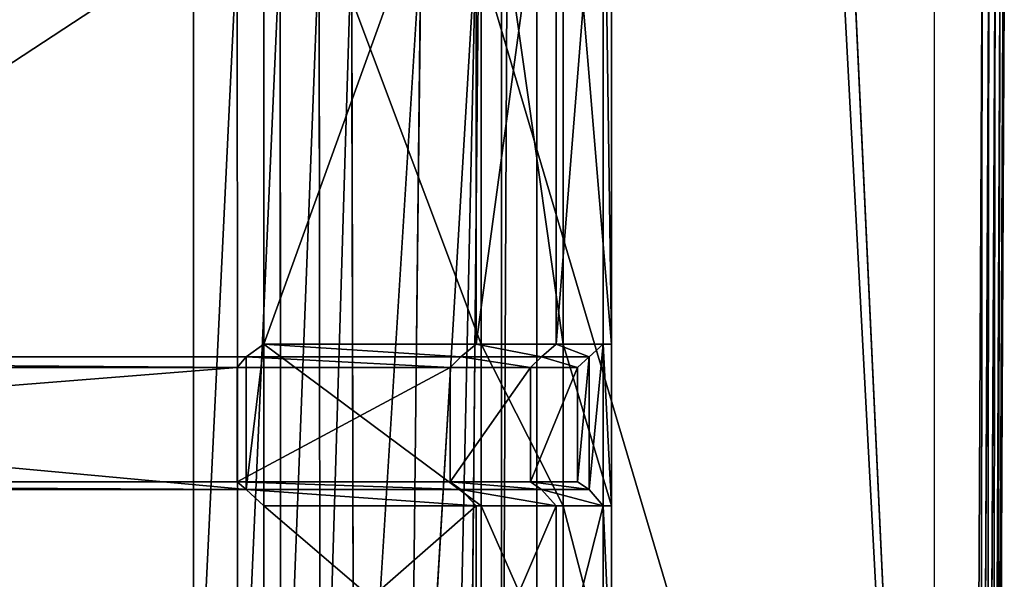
# Model space of a CAD drawing. Extents: x 0 to 31, y 0 to 21.2.
# Tile 410 of 574: x 28.7 to 31, y 2.8 to 4.2. Entities that reach past the tile are written whole.
import ezdxf

# ---------------------------------------------------------------- set-up
doc = ezdxf.new("R2010")
doc.units = 0
doc.header["$MEASUREMENT"] = 0
doc.layers.get('0').update_dxf_attribs({"color": 13, "linetype": 'CONTINUOUS'})
for name, color, linetype in [('CAST_IRON', 250, 'CONTINUOUS'), ('GALVANIZED_METAL', 252, 'CONTINUOUS'), ('GRATES', 250, 'CONTINUOUS')]:
    doc.layers.add(name, color=color, linetype=linetype)

# ---------------------------------------------------------------- blocks, each defined once
blk = doc.blocks.new('NGM5058UC_TRADECAD_DXF')
at = {"layer": 'CAST_IRON', "color": 0}
for p, q in [((13.553, -6.28565, -0.18725), (13.553, -8.48455, -0.18725)), ((13.553, -6.28565, -0.18725), (13.553, -8.48455, -0.18725)), ((13.6609, -8.59235, -0.17515), (13.6592, -6.28565, -0.17615)), ((13.6609, -8.59235, -0.17515), (13.6592, -6.28565, -0.17615)), ((13.7649, -8.69635, -0.13855), (13.763, -6.28565, -0.14245)), ((13.7649, -8.69635, -0.13855), (13.763, -6.28565, -0.14245)), ((13.8601, -8.79165, -0.07865), (13.8575, -6.28565, -0.08765)), ((13.8601, -8.79165, -0.07865), (13.8575, -6.28565, -0.08765)), ((13.9366, -6.28565, -0.01605), (13.9426, -8.87415, 0.00155)), ((13.9366, -6.28565, -0.01605), (13.9426, -8.87415, 0.00155)), ((13.9426, -8.87415, 0.00155), (14.1046, -6.28565, 0.45505)), ((13.9426, -8.87415, 0.00155), (14.1046, -6.28565, 0.45505)), ((14.1046, -6.28565, 0.45505), (14.0743, -9.02825, 0.45505)), ((14.0743, -9.02825, 0.45505), (14.2381, -6.28565, 0.58145)), ((14.0743, -9.02825, 0.45505), (14.2381, -6.28565, 0.58145)), ((14.1046, -6.28565, 0.45505), (14.0743, -9.02825, 0.45505)), ((14.1756, -9.16075, 0.58145), (14.2381, -6.28565, 0.58145)), ((14.1756, -9.16075, 0.58145), (14.2381, -6.28565, 0.58145)), ((15.4658, -6.28565, 0.58145), (15.4451, -10.35865, 0.58145)), ((15.4658, -6.28565, 0.58145), (15.4451, -10.35865, 0.58145)), ((15.4614, -10.35235, 0.57905), (15.4815, -6.28565, 0.57905)), ((15.4614, -10.35235, 0.57905), (15.4815, -6.28565, 0.57905)), ((15.4774, -10.34615, 0.57145), (15.4969, -6.28565, 0.57145)), ((15.4774, -10.34615, 0.57145), (15.4969, -6.28565, 0.57145)), ((15.4904, -10.34115, 0.55895), (15.5094, -6.28565, 0.55895)), ((15.4904, -10.34115, 0.55895), (15.5094, -6.28565, 0.55895)), ((15.4983, -10.33815, 0.54365), (15.517, -6.28565, 0.54355)), ((15.4983, -10.33815, 0.54365), (15.517, -6.28565, 0.54355)), ((15.5008, -10.33715, 0.52785), (15.5194, -6.28565, 0.52785)), ((15.5008, -10.33715, 0.52785), (15.5194, -6.28565, 0.52785)), ((15.5193, -6.28565, 0.30235), (15.5012, -10.33755, 0.30235))]:
    blk.add_line(p, q, dxfattribs=at)
at = {"layer": 'GALVANIZED_METAL', "color": 0}
for p, q in [((15.3501, -10.52275, 0.30935), (15.3501, 10.51755, 0.40495)), ((15.3501, -10.52275, 0.30935), (14.414, 9.47795, 0.40495)), ((15.3501, -10.52275, 0.30935), (14.414, 9.47795, 0.40495)), ((14.386, 9.23775, -1.89865), (14.2159, -9.41295, -1.89865)), ((14.386, 9.23775, -1.89865), (14.2159, -9.41295, -1.89865)), ((14.386, -9.24295, -1.89865), (14.386, 9.23775, -1.89865)), ((14.386, -9.24295, -1.89865), (14.386, 9.23775, -1.89865)), ((14.3002, -9.18675, 0.31025), (14.3002, 9.18165, 0.40415)), ((14.3002, -9.18675, 0.31025), (14.3002, 9.18165, 0.40415))]:
    blk.add_line(p, q, dxfattribs=at)
at = {"layer": 'GRATES', "color": 0}
for p, q in [((13.7239, -7.25815, 0.98805), (13.7239, -5.83005, 0.98805)), ((13.7239, -7.25815, 0.98805), (13.7239, -5.83005, 0.98805)), ((14.2384, -5.83005, 0.98805), (14.2384, -7.25815, 0.98805)), ((14.2384, -5.83005, 0.98805), (14.2384, -7.25815, 0.98805)), ((14.4324, -7.25815, 0.98805), (14.4324, -5.83005, 0.98805)), ((14.4324, -7.25815, 0.98805), (14.4324, -5.83005, 0.98805)), ((14.5466, -7.25815, 0.98805), (14.5466, -5.83005, 0.98805)), ((14.5466, -7.25815, 0.98805), (14.5466, -5.83005, 0.98805)), ((13.7239, -5.85375, 0.70725), (13.7239, -7.25815, 0.70725)), ((13.7239, -5.85375, 0.70725), (13.7239, -7.25815, 0.70725)), ((14.2508, -7.25815, 0.70725), (14.2508, -5.85375, 0.70725)), ((14.2508, -7.25815, 0.70725), (14.2508, -5.85375, 0.70725)), ((14.4495, -5.85375, 0.70725), (14.4495, -7.25815, 0.70725)), ((14.4495, -5.85375, 0.70725), (14.4495, -7.25815, 0.70725)), ((14.5665, -5.85375, 0.70725), (14.5665, -7.25815, 0.70725)), ((14.5665, -5.85375, 0.70725), (14.5665, -7.25815, 0.70725)), ((13.7239, -7.25815, 0.98805), (13.6808, -7.28865, 1.46245)), ((13.7239, -7.25815, 0.98805), (13.6808, -7.28865, 1.46245)), ((13.7239, -7.25815, 0.70725), (13.7239, -7.25815, 0.98805)), ((13.7239, -7.25815, 0.98805), (13.7239, -7.64955, 0.98805)), ((13.7239, -7.64955, 0.70725), (13.7239, -7.25815, 0.70725)), ((13.7239, -7.25815, 0.70725), (14.2508, -7.25815, 0.70725)), ((14.2384, -7.25815, 0.98805), (13.7239, -7.25815, 0.98805)), ((13.7239, -7.25815, 0.70725), (14.2508, -7.25815, 0.70725)), ((13.7239, -7.64955, 0.70725), (13.7239, -7.25815, 0.70725)), ((13.7239, -7.25815, 0.70725), (13.7239, -7.25815, 0.98805)), ((13.7239, -7.25815, 0.98805), (13.7239, -7.64955, 0.98805)), ((14.2384, -7.25815, 0.98805), (13.7239, -7.25815, 0.98805)), ((14.2384, -7.25815, 0.98805), (14.2011, -7.28865, 1.46245)), ((14.2384, -7.25815, 0.98805), (14.2011, -7.28865, 1.46245)), ((14.2384, -7.25815, 0.98805), (14.4324, -7.25815, 0.98805)), ((14.2384, -7.25815, 0.98805), (14.4324, -7.25815, 0.98805)), ((14.2508, -7.64955, 0.70725), (14.2508, -7.25815, 0.70725)), ((14.2508, -7.25815, 0.70725), (14.4495, -7.25815, 0.70725)), ((14.2508, -7.25815, 0.70725), (14.4495, -7.25815, 0.70725)), ((14.2508, -7.64955, 0.70725), (14.2508, -7.25815, 0.70725)), ((14.3974, -7.28865, 1.46245), (14.4324, -7.25815, 0.98805)), ((14.3974, -7.28865, 1.46245), (14.4324, -7.25815, 0.98805)), ((14.5466, -7.25815, 0.98805), (14.4324, -7.25815, 0.98805)), ((14.5466, -7.25815, 0.98805), (14.4324, -7.25815, 0.98805)), ((14.5665, -7.25815, 0.70725), (14.4495, -7.25815, 0.70725)), ((14.4495, -7.25815, 0.70725), (14.4495, -7.64955, 0.70725)), ((14.5665, -7.25815, 0.70725), (14.4495, -7.25815, 0.70725)), ((14.4495, -7.25815, 0.70725), (14.4495, -7.64955, 0.70725)), ((14.5129, -7.28865, 1.46245), (14.5466, -7.25815, 0.98805)), ((14.5129, -7.28865, 1.46245), (14.5466, -7.25815, 0.98805)), ((14.5466, -7.25815, 0.98805), (14.5665, -7.25815, 0.70725)), ((14.5466, -7.64955, 0.98805), (14.5466, -7.25815, 0.98805)), ((14.5466, -7.25815, 0.98805), (14.5665, -7.25815, 0.70725)), ((14.5466, -7.64955, 0.98805), (14.5466, -7.25815, 0.98805)), ((14.5665, -7.25815, 0.70725), (14.5665, -7.64955, 0.70725)), ((14.5665, -7.25815, 0.70725), (14.5665, -7.64955, 0.70725)), ((10.2011, -7.28865, 1.46245), (13.6808, -7.28865, 1.46245)), ((10.2011, -7.28865, 1.46245), (13.6808, -7.28865, 1.46245)), ((13.6808, -7.28865, 1.46245), (13.6588, -7.31445, 1.85105)), ((13.6808, -7.28865, 1.46245), (13.6588, -7.31445, 1.85105)), ((13.6808, -7.28865, 1.46245), (13.6808, -7.60995, 1.46245)), ((14.2011, -7.28865, 1.46245), (13.6808, -7.28865, 1.46245)), ((13.6808, -7.28865, 1.46245), (13.6808, -7.60995, 1.46245)), ((14.2011, -7.28865, 1.46245), (13.6808, -7.28865, 1.46245)), ((14.1752, -7.31445, 1.85105), (14.2011, -7.28865, 1.46245)), ((14.1752, -7.31445, 1.85105), (14.2011, -7.28865, 1.46245)), ((14.2011, -7.28865, 1.46245), (14.3974, -7.28865, 1.46245)), ((14.2011, -7.28865, 1.46245), (14.3974, -7.28865, 1.46245)), ((14.37, -7.31445, 1.85105), (14.3974, -7.28865, 1.46245)), ((14.37, -7.31445, 1.85105), (14.3974, -7.28865, 1.46245)), ((14.3974, -7.28865, 1.46245), (14.5129, -7.28865, 1.46245)), ((14.3974, -7.28865, 1.46245), (14.5129, -7.28865, 1.46245)), ((14.5129, -7.28865, 1.46245), (14.4846, -7.31445, 1.85105)), ((14.5129, -7.28865, 1.46245), (14.4846, -7.31445, 1.85105)), ((14.5129, -7.60995, 1.46245), (14.5129, -7.28865, 1.46245)), ((14.5129, -7.60995, 1.46245), (14.5129, -7.28865, 1.46245)), ((13.6588, -7.31445, 1.85105), (10.172, -7.31445, 1.85105)), ((13.6588, -7.31445, 1.85105), (10.172, -7.31445, 1.85105)), ((13.6588, -7.59155, 1.85105), (13.6588, -7.31445, 1.85105)), ((13.6588, -7.31445, 1.85105), (14.1752, -7.31445, 1.85105)), ((13.6588, -7.59155, 1.85105), (13.6588, -7.31445, 1.85105)), ((13.6588, -7.31445, 1.85105), (14.1752, -7.31445, 1.85105)), ((14.1752, -7.31445, 1.85105), (14.1752, -7.59155, 1.85105)), ((14.37, -7.31445, 1.85105), (14.1752, -7.31445, 1.85105)), ((14.1752, -7.31445, 1.85105), (14.1752, -7.59155, 1.85105)), ((14.37, -7.31445, 1.85105), (14.1752, -7.31445, 1.85105)), ((14.4846, -7.31445, 1.85105), (14.37, -7.31445, 1.85105)), ((14.37, -7.59155, 1.85105), (14.37, -7.31445, 1.85105)), ((14.4846, -7.31445, 1.85105), (14.37, -7.31445, 1.85105)), ((14.37, -7.59155, 1.85105), (14.37, -7.31445, 1.85105)), ((14.4846, -7.59155, 1.85105), (14.4846, -7.31445, 1.85105)), ((14.4846, -7.59155, 1.85105), (14.4846, -7.31445, 1.85105)), ((10.172, -7.59155, 1.85105), (13.6588, -7.59155, 1.85105)), ((10.172, -7.59155, 1.85105), (13.6588, -7.59155, 1.85105)), ((14.1752, -7.59155, 1.85105), (13.6588, -7.59155, 1.85105)), ((14.1752, -7.59155, 1.85105), (13.6588, -7.59155, 1.85105)), ((13.6808, -7.60995, 1.46245), (13.6588, -7.59155, 1.85105)), ((13.6808, -7.60995, 1.46245), (13.6588, -7.59155, 1.85105)), ((14.1752, -7.59155, 1.85105), (14.2011, -7.60995, 1.46245)), ((14.1752, -7.59155, 1.85105), (14.37, -7.59155, 1.85105)), ((14.1752, -7.59155, 1.85105), (14.2011, -7.60995, 1.46245)), ((14.1752, -7.59155, 1.85105), (14.37, -7.59155, 1.85105)), ((14.4846, -7.59155, 1.85105), (14.37, -7.59155, 1.85105)), ((14.4846, -7.59155, 1.85105), (14.37, -7.59155, 1.85105)), ((14.3974, -7.60995, 1.46245), (14.37, -7.59155, 1.85105)), ((14.3974, -7.60995, 1.46245), (14.37, -7.59155, 1.85105)), ((14.5129, -7.60995, 1.46245), (14.4846, -7.59155, 1.85105)), ((14.5129, -7.60995, 1.46245), (14.4846, -7.59155, 1.85105)), ((10.2011, -7.60995, 1.46245), (13.6808, -7.60995, 1.46245)), ((10.2011, -7.60995, 1.46245), (13.6808, -7.60995, 1.46245)), ((13.6808, -7.60995, 1.46245), (13.7239, -7.64955, 0.98805)), ((14.2011, -7.60995, 1.46245), (13.6808, -7.60995, 1.46245)), ((14.2011, -7.60995, 1.46245), (13.6808, -7.60995, 1.46245)), ((13.6808, -7.60995, 1.46245), (13.7239, -7.64955, 0.98805)), ((14.2011, -7.60995, 1.46245), (14.3974, -7.60995, 1.46245)), ((14.2384, -7.64955, 0.98805), (14.2011, -7.60995, 1.46245)), ((14.2384, -7.64955, 0.98805), (14.2011, -7.60995, 1.46245)), ((14.2011, -7.60995, 1.46245), (14.3974, -7.60995, 1.46245)), ((14.3974, -7.60995, 1.46245), (14.5129, -7.60995, 1.46245)), ((14.4324, -7.64955, 0.98805), (14.3974, -7.60995, 1.46245)), ((14.3974, -7.60995, 1.46245), (14.5129, -7.60995, 1.46245)), ((14.4324, -7.64955, 0.98805), (14.3974, -7.60995, 1.46245)), ((14.5466, -7.64955, 0.98805), (14.5129, -7.60995, 1.46245)), ((14.5466, -7.64955, 0.98805), (14.5129, -7.60995, 1.46245)), ((13.7239, -7.64955, 0.98805), (13.7239, -7.64955, 0.70725)), ((13.7239, -7.64955, 0.70725), (14.2508, -7.64955, 0.70725)), ((13.7239, -7.64955, 0.70725), (14.2508, -7.64955, 0.70725)), ((13.7239, -7.64955, 0.70725), (13.7239, -8.10135, 0.70725)), ((13.7239, -7.64955, 0.98805), (13.7239, -7.64955, 0.70725)), ((13.7239, -7.64955, 0.98805), (13.7239, -8.10135, 0.98805)), ((13.7239, -7.64955, 0.70725), (13.7239, -8.10135, 0.70725)), ((13.7239, -7.64955, 0.98805), (13.7239, -8.10135, 0.98805)), ((13.7239, -7.64955, 0.98805), (14.2384, -7.64955, 0.98805)), ((13.7239, -7.64955, 0.98805), (14.2384, -7.64955, 0.98805)), ((14.4324, -7.64955, 0.98805), (14.2384, -7.64955, 0.98805)), ((14.2384, -8.10135, 0.98805), (14.2384, -7.64955, 0.98805)), ((14.4324, -7.64955, 0.98805), (14.2384, -7.64955, 0.98805)), ((14.2384, -8.10135, 0.98805), (14.2384, -7.64955, 0.98805)), ((14.2508, -8.10135, 0.70725), (14.2508, -7.64955, 0.70725)), ((14.2508, -7.64955, 0.70725), (14.4495, -7.64955, 0.70725)), ((14.2508, -7.64955, 0.70725), (14.4495, -7.64955, 0.70725)), ((14.2508, -8.10135, 0.70725), (14.2508, -7.64955, 0.70725)), ((14.5466, -7.64955, 0.98805), (14.4324, -7.64955, 0.98805)), ((14.4324, -8.10135, 0.98805), (14.4324, -7.64955, 0.98805)), ((14.5466, -7.64955, 0.98805), (14.4324, -7.64955, 0.98805)), ((14.4324, -8.10135, 0.98805), (14.4324, -7.64955, 0.98805)), ((14.5665, -7.64955, 0.70725), (14.4495, -7.64955, 0.70725)), ((14.4495, -7.64955, 0.70725), (14.4495, -8.10135, 0.70725)), ((14.5665, -7.64955, 0.70725), (14.4495, -7.64955, 0.70725)), ((14.4495, -7.64955, 0.70725), (14.4495, -8.10135, 0.70725)), ((14.5665, -7.64955, 0.70725), (14.5466, -7.64955, 0.98805)), ((14.5665, -7.64955, 0.70725), (14.5466, -7.64955, 0.98805)), ((14.5466, -8.10135, 0.98805), (14.5466, -7.64955, 0.98805)), ((14.5466, -8.10135, 0.98805), (14.5466, -7.64955, 0.98805)), ((14.5665, -7.64955, 0.70725), (14.5665, -8.10135, 0.70725)), ((14.5665, -7.64955, 0.70725), (14.5665, -8.10135, 0.70725))]:
    blk.add_line(p, q, dxfattribs=at)
at = {"layer": 'CAST_IRON', "color": 0}
mesh = blk.add_polyface(dxfattribs=at)
corners = [(13.553, -6.28565, -0.18725), (10.1325, -8.52885, -0.18725), (10.1312, -6.28085, -0.18725), (13.553, -8.48455, -0.18725)]
mesh.append_faces([[corners[k] for k in face] for face in [(0, 1, 2), (1, 0, 3)]], dxfattribs={"vtx0": -1, "color": 0})
mesh = blk.add_polyface(dxfattribs=at)
corners = [(13.6592, -6.28565, -0.17615), (13.553, -8.48455, -0.18725), (13.553, -6.28565, -0.18725)]
mesh.append_faces([[corners[k] for k in face] for face in [(0, 1, 2)]], dxfattribs={"color": 0})
mesh = blk.add_polyface(dxfattribs=at)
corners = [(13.6609, -8.59235, -0.17515), (13.553, -8.48455, -0.18725), (13.6592, -6.28565, -0.17615)]
mesh.append_faces([[corners[k] for k in face] for face in [(0, 1, 2)]], dxfattribs={"color": 0})
mesh = blk.add_polyface(dxfattribs=at)
corners = [(13.763, -6.28565, -0.14245), (13.6609, -8.59235, -0.17515), (13.6592, -6.28565, -0.17615)]
mesh.append_faces([[corners[k] for k in face] for face in [(0, 1, 2)]], dxfattribs={"color": 0})
mesh = blk.add_polyface(dxfattribs=at)
corners = [(13.7649, -8.69635, -0.13855), (13.6609, -8.59235, -0.17515), (13.763, -6.28565, -0.14245)]
mesh.append_faces([[corners[k] for k in face] for face in [(0, 1, 2)]], dxfattribs={"color": 0})
mesh = blk.add_polyface(dxfattribs=at)
corners = [(13.8575, -6.28565, -0.08765), (13.7649, -8.69635, -0.13855), (13.763, -6.28565, -0.14245)]
mesh.append_faces([[corners[k] for k in face] for face in [(0, 1, 2)]], dxfattribs={"color": 0})
mesh = blk.add_polyface(dxfattribs=at)
corners = [(13.8601, -8.79165, -0.07865), (13.7649, -8.69635, -0.13855), (13.8575, -6.28565, -0.08765)]
mesh.append_faces([[corners[k] for k in face] for face in [(0, 1, 2)]], dxfattribs={"color": 0})
mesh = blk.add_polyface(dxfattribs=at)
corners = [(13.9366, -6.28565, -0.01605), (13.8601, -8.79165, -0.07865), (13.8575, -6.28565, -0.08765)]
mesh.append_faces([[corners[k] for k in face] for face in [(0, 1, 2)]], dxfattribs={"color": 0})
mesh = blk.add_polyface(dxfattribs=at)
corners = [(13.9426, -8.87415, 0.00155), (13.8601, -8.79165, -0.07865), (13.9366, -6.28565, -0.01605)]
mesh.append_faces([[corners[k] for k in face] for face in [(0, 1, 2)]], dxfattribs={"color": 0})
mesh = blk.add_polyface(dxfattribs=at)
corners = [(14.1046, -6.28565, 0.45505), (13.9426, -8.87415, 0.00155), (13.9366, -6.28565, -0.01605)]
mesh.append_faces([[corners[k] for k in face] for face in [(0, 1, 2)]], dxfattribs={"color": 0})
mesh = blk.add_polyface(dxfattribs=at)
corners = [(14.1046, -6.28565, 0.45505), (14.0743, -9.02825, 0.45505), (13.9426, -8.87415, 0.00155)]
mesh.append_faces([[corners[k] for k in face] for face in [(0, 1, 2)]], dxfattribs={"color": 0})
mesh = blk.add_polyface(dxfattribs=at)
corners = [(14.2381, -6.28565, 0.58145), (14.1756, -9.16075, 0.58145), (14.0743, -9.02825, 0.45505)]
mesh.append_faces([[corners[k] for k in face] for face in [(0, 1, 2)]], dxfattribs={"color": 0})
mesh = blk.add_polyface(dxfattribs=at)
corners = [(14.2381, -6.28565, 0.58145), (14.0743, -9.02825, 0.45505), (14.1046, -6.28565, 0.45505)]
mesh.append_faces([[corners[k] for k in face] for face in [(0, 1, 2)]], dxfattribs={"color": 0})
mesh = blk.add_polyface(dxfattribs=at)
corners = [(14.2381, -6.28565, 0.58145), (15.4451, -10.35865, 0.58145), (14.1756, -9.16075, 0.58145), (15.4658, -6.28565, 0.58145)]
mesh.append_faces([[corners[k] for k in face] for face in [(0, 1, 2), (1, 0, 3)]], dxfattribs={"vtx0": -1, "color": 0})
mesh = blk.add_polyface(dxfattribs=at)
corners = [(15.4658, -6.28565, 0.58145), (15.4614, -10.35235, 0.57905), (15.4451, -10.35865, 0.58145)]
mesh.append_faces([[corners[k] for k in face] for face in [(0, 1, 2)]], dxfattribs={"color": 0})
mesh = blk.add_polyface(dxfattribs=at)
corners = [(15.4815, -6.28565, 0.57905), (15.4774, -10.34615, 0.57145), (15.4614, -10.35235, 0.57905)]
mesh.append_faces([[corners[k] for k in face] for face in [(0, 1, 2)]], dxfattribs={"color": 0})
mesh = blk.add_polyface(dxfattribs=at)
corners = [(15.4815, -6.28565, 0.57905), (15.4614, -10.35235, 0.57905), (15.4658, -6.28565, 0.58145)]
mesh.append_faces([[corners[k] for k in face] for face in [(0, 1, 2)]], dxfattribs={"color": 0})
mesh = blk.add_polyface(dxfattribs=at)
corners = [(15.4969, -6.28565, 0.57145), (15.4904, -10.34115, 0.55895), (15.4774, -10.34615, 0.57145)]
mesh.append_faces([[corners[k] for k in face] for face in [(0, 1, 2)]], dxfattribs={"color": 0})
mesh = blk.add_polyface(dxfattribs=at)
corners = [(15.4969, -6.28565, 0.57145), (15.4774, -10.34615, 0.57145), (15.4815, -6.28565, 0.57905)]
mesh.append_faces([[corners[k] for k in face] for face in [(0, 1, 2)]], dxfattribs={"color": 0})
mesh = blk.add_polyface(dxfattribs=at)
corners = [(15.5094, -6.28565, 0.55895), (15.4983, -10.33815, 0.54365), (15.4904, -10.34115, 0.55895)]
mesh.append_faces([[corners[k] for k in face] for face in [(0, 1, 2)]], dxfattribs={"color": 0})
mesh = blk.add_polyface(dxfattribs=at)
corners = [(15.5094, -6.28565, 0.55895), (15.4904, -10.34115, 0.55895), (15.4969, -6.28565, 0.57145)]
mesh.append_faces([[corners[k] for k in face] for face in [(0, 1, 2)]], dxfattribs={"color": 0})
mesh = blk.add_polyface(dxfattribs=at)
corners = [(15.517, -6.28565, 0.54355), (15.5008, -10.33715, 0.52785), (15.4983, -10.33815, 0.54365)]
mesh.append_faces([[corners[k] for k in face] for face in [(0, 1, 2)]], dxfattribs={"color": 0})
mesh = blk.add_polyface(dxfattribs=at)
corners = [(15.517, -6.28565, 0.54355), (15.4983, -10.33815, 0.54365), (15.5094, -6.28565, 0.55895)]
mesh.append_faces([[corners[k] for k in face] for face in [(0, 1, 2)]], dxfattribs={"color": 0})
mesh = blk.add_polyface(dxfattribs=at)
corners = [(15.5193, -6.28565, 0.30235), (15.5012, -10.33755, 0.30235), (15.5008, -10.33715, 0.52785)]
mesh.append_faces([[corners[k] for k in face] for face in [(0, 1, 2)]], dxfattribs={"color": 0})
mesh = blk.add_polyface(dxfattribs=at)
corners = [(15.5193, -6.28565, 0.30235), (15.5008, -10.33715, 0.52785), (15.5194, -6.28565, 0.52785)]
mesh.append_faces([[corners[k] for k in face] for face in [(0, 1, 2)]], dxfattribs={"color": 0})
mesh = blk.add_polyface(dxfattribs=at)
corners = [(15.5194, -6.28565, 0.52785), (15.5008, -10.33715, 0.52785), (15.517, -6.28565, 0.54355)]
mesh.append_faces([[corners[k] for k in face] for face in [(0, 1, 2)]], dxfattribs={"color": 0})
at = {"layer": 'GALVANIZED_METAL', "color": 0}
mesh = blk.add_polyface(dxfattribs=at)
corners = [(15.3501, 10.51755, 0.40495), (14.414, 9.47795, 0.40495), (15.3501, -10.52275, 0.30935)]
mesh.append_faces([[corners[k] for k in face] for face in [(0, 1, 2)]], dxfattribs={"color": 0})
mesh = blk.add_polyface(dxfattribs=at)
corners = [(15.3501, -10.52275, 0.30935), (14.414, 9.47795, 0.40495), (14.3002, 9.18165, 0.40415)]
mesh.append_faces([[corners[k] for k in face] for face in [(0, 1, 2)]], dxfattribs={"color": 0})
mesh = blk.add_polyface(dxfattribs=at)
corners = [(-14.2165, -9.41305, -1.89865), (14.216, 9.40775, -1.89865), (-14.3866, -9.24295, -1.89865), (14.386, 9.23775, -1.89865)]
mesh.append_faces([[corners[k] for k in face] for face in [(0, 1, 2), (1, 0, 3)]], dxfattribs={"vtx0": -1, "color": 0})
mesh = blk.add_polyface(dxfattribs=at)
corners = [(14.216, 9.40775, -1.89865), (-14.2165, 9.40775, -1.89865), (-14.3866, -9.24295, -1.89865)]
mesh.append_faces([[corners[k] for k in face] for face in [(0, 1, 2)]], dxfattribs={"color": 0})
mesh = blk.add_polyface(dxfattribs=at)
corners = [(14.386, 9.23775, -1.89865), (-14.2165, -9.41305, -1.89865), (14.2159, -9.41295, -1.89865)]
mesh.append_faces([[corners[k] for k in face] for face in [(0, 1, 2)]], dxfattribs={"color": 0})
mesh = blk.add_polyface(dxfattribs=at)
corners = [(14.386, 9.23775, -1.89865), (14.2159, -9.41295, -1.89865), (14.386, -9.24295, -1.89865)]
mesh.append_faces([[corners[k] for k in face] for face in [(0, 1, 2)]], dxfattribs={"color": 0})
mesh = blk.add_polyface(dxfattribs=at)
corners = [(14.386, 9.23775, -1.89865), (14.386, -9.24295, -1.89865), (14.3002, -9.18675, 0.31025)]
mesh.append_faces([[corners[k] for k in face] for face in [(0, 1, 2)]], dxfattribs={"color": 0})
mesh = blk.add_polyface(dxfattribs=at)
corners = [(14.386, 9.23775, -1.89865), (14.3002, -9.18675, 0.31025), (14.3002, 9.18165, 0.40415)]
mesh.append_faces([[corners[k] for k in face] for face in [(0, 1, 2)]], dxfattribs={"color": 0})
mesh = blk.add_polyface(dxfattribs=at)
corners = [(15.3501, -10.52275, 0.30935), (14.3002, 9.18165, 0.40415), (14.3002, -9.18675, 0.31025)]
mesh.append_faces([[corners[k] for k in face] for face in [(0, 1, 2)]], dxfattribs={"color": 0})
at = {"layer": 'GRATES', "color": 0}
mesh = blk.add_polyface(dxfattribs=at)
corners = [(14.2384, -5.83005, 0.98805), (13.7239, -7.25815, 0.98805), (13.7239, -5.83005, 0.98805), (14.2384, -7.25815, 0.98805)]
mesh.append_faces([[corners[k] for k in face] for face in [(0, 1, 2), (1, 0, 3)]], dxfattribs={"vtx0": -1, "color": 0})
mesh = blk.add_polyface(dxfattribs=at)
corners = [(13.7239, -5.85375, 0.70725), (13.7239, -7.25815, 0.98805), (13.7239, -7.25815, 0.70725), (13.7239, -5.83005, 0.98805)]
mesh.append_faces([[corners[k] for k in face] for face in [(0, 1, 2), (1, 0, 3)]], dxfattribs={"vtx0": -1, "color": 0})
mesh = blk.add_polyface(dxfattribs=at)
corners = [(14.4324, -5.83005, 0.98805), (14.2384, -7.25815, 0.98805), (14.2384, -5.83005, 0.98805), (14.4324, -7.25815, 0.98805)]
mesh.append_faces([[corners[k] for k in face] for face in [(0, 1, 2), (1, 0, 3)]], dxfattribs={"vtx0": -1, "color": 0})
mesh = blk.add_polyface(dxfattribs=at)
corners = [(14.5466, -5.83005, 0.98805), (14.4324, -7.25815, 0.98805), (14.4324, -5.83005, 0.98805), (14.5466, -7.25815, 0.98805)]
mesh.append_faces([[corners[k] for k in face] for face in [(0, 1, 2), (1, 0, 3)]], dxfattribs={"vtx0": -1, "color": 0})
mesh = blk.add_polyface(dxfattribs=at)
corners = [(14.5466, -5.83005, 0.98805), (14.5665, -7.25815, 0.70725), (14.5466, -7.25815, 0.98805), (14.5665, -5.85375, 0.70725)]
mesh.append_faces([[corners[k] for k in face] for face in [(0, 1, 2), (1, 0, 3)]], dxfattribs={"vtx0": -1, "color": 0})
mesh = blk.add_polyface(dxfattribs=at)
corners = [(14.2508, -7.25815, 0.70725), (13.7239, -5.85375, 0.70725), (13.7239, -7.25815, 0.70725), (14.2508, -5.85375, 0.70725)]
mesh.append_faces([[corners[k] for k in face] for face in [(0, 1, 2), (1, 0, 3)]], dxfattribs={"vtx0": -1, "color": 0})
mesh = blk.add_polyface(dxfattribs=at)
corners = [(14.4495, -7.25815, 0.70725), (14.2508, -5.85375, 0.70725), (14.2508, -7.25815, 0.70725), (14.4495, -5.85375, 0.70725)]
mesh.append_faces([[corners[k] for k in face] for face in [(0, 1, 2), (1, 0, 3)]], dxfattribs={"vtx0": -1, "color": 0})
mesh = blk.add_polyface(dxfattribs=at)
corners = [(14.5665, -7.25815, 0.70725), (14.4495, -5.85375, 0.70725), (14.4495, -7.25815, 0.70725), (14.5665, -5.85375, 0.70725)]
mesh.append_faces([[corners[k] for k in face] for face in [(0, 1, 2), (1, 0, 3)]], dxfattribs={"vtx0": -1, "color": 0})
mesh = blk.add_polyface(dxfattribs=at)
corners = [(13.7239, -7.25815, 0.98805), (13.6808, -7.60995, 1.46245), (13.7239, -7.64955, 0.98805), (13.6808, -7.28865, 1.46245)]
mesh.append_faces([[corners[k] for k in face] for face in [(0, 1, 2), (1, 0, 3)]], dxfattribs={"vtx0": -1, "color": 0})
mesh = blk.add_polyface(dxfattribs=at)
corners = [(14.2011, -7.28865, 1.46245), (13.7239, -7.25815, 0.98805), (14.2384, -7.25815, 0.98805), (13.6808, -7.28865, 1.46245)]
mesh.append_faces([[corners[k] for k in face] for face in [(0, 1, 2), (1, 0, 3)]], dxfattribs={"vtx0": -1, "color": 0})
mesh = blk.add_polyface(dxfattribs=at)
corners = [(13.7239, -7.25815, 0.70725), (13.7239, -7.64955, 0.98805), (13.7239, -7.64955, 0.70725), (13.7239, -7.25815, 0.98805)]
mesh.append_faces([[corners[k] for k in face] for face in [(0, 1, 2), (1, 0, 3)]], dxfattribs={"vtx0": -1, "color": 0})
mesh = blk.add_polyface(dxfattribs=at)
corners = [(14.2508, -7.64955, 0.70725), (13.7239, -7.25815, 0.70725), (13.7239, -7.64955, 0.70725), (14.2508, -7.25815, 0.70725)]
mesh.append_faces([[corners[k] for k in face] for face in [(0, 1, 2), (1, 0, 3)]], dxfattribs={"vtx0": -1, "color": 0})
mesh = blk.add_polyface(dxfattribs=at)
corners = [(14.3974, -7.28865, 1.46245), (14.2384, -7.25815, 0.98805), (14.4324, -7.25815, 0.98805), (14.2011, -7.28865, 1.46245)]
mesh.append_faces([[corners[k] for k in face] for face in [(0, 1, 2), (1, 0, 3)]], dxfattribs={"vtx0": -1, "color": 0})
mesh = blk.add_polyface(dxfattribs=at)
corners = [(14.4495, -7.64955, 0.70725), (14.2508, -7.25815, 0.70725), (14.2508, -7.64955, 0.70725), (14.4495, -7.25815, 0.70725)]
mesh.append_faces([[corners[k] for k in face] for face in [(0, 1, 2), (1, 0, 3)]], dxfattribs={"vtx0": -1, "color": 0})
mesh = blk.add_polyface(dxfattribs=at)
corners = [(14.5129, -7.28865, 1.46245), (14.4324, -7.25815, 0.98805), (14.5466, -7.25815, 0.98805), (14.3974, -7.28865, 1.46245)]
mesh.append_faces([[corners[k] for k in face] for face in [(0, 1, 2), (1, 0, 3)]], dxfattribs={"vtx0": -1, "color": 0})
mesh = blk.add_polyface(dxfattribs=at)
corners = [(14.5665, -7.64955, 0.70725), (14.4495, -7.25815, 0.70725), (14.4495, -7.64955, 0.70725), (14.5665, -7.25815, 0.70725)]
mesh.append_faces([[corners[k] for k in face] for face in [(0, 1, 2), (1, 0, 3)]], dxfattribs={"vtx0": -1, "color": 0})
mesh = blk.add_polyface(dxfattribs=at)
corners = [(14.5129, -7.60995, 1.46245), (14.5466, -7.25815, 0.98805), (14.5466, -7.64955, 0.98805), (14.5129, -7.28865, 1.46245)]
mesh.append_faces([[corners[k] for k in face] for face in [(0, 1, 2), (1, 0, 3)]], dxfattribs={"vtx0": -1, "color": 0})
mesh = blk.add_polyface(dxfattribs=at)
corners = [(14.5466, -7.25815, 0.98805), (14.5665, -7.64955, 0.70725), (14.5466, -7.64955, 0.98805), (14.5665, -7.25815, 0.70725)]
mesh.append_faces([[corners[k] for k in face] for face in [(0, 1, 2), (1, 0, 3)]], dxfattribs={"vtx0": -1, "color": 0})
mesh = blk.add_polyface(dxfattribs=at)
corners = [(13.6588, -7.31445, 1.85105), (10.2011, -7.28865, 1.46245), (13.6808, -7.28865, 1.46245), (10.172, -7.31445, 1.85105)]
mesh.append_faces([[corners[k] for k in face] for face in [(0, 1, 2), (1, 0, 3)]], dxfattribs={"vtx0": -1, "color": 0})
mesh = blk.add_polyface(dxfattribs=at)
corners = [(13.6808, -7.60995, 1.46245), (10.2011, -7.28865, 1.46245), (10.2011, -7.60995, 1.46245), (13.6808, -7.28865, 1.46245)]
mesh.append_faces([[corners[k] for k in face] for face in [(0, 1, 2), (1, 0, 3)]], dxfattribs={"vtx0": -1, "color": 0})
mesh = blk.add_polyface(dxfattribs=at)
corners = [(14.1752, -7.31445, 1.85105), (13.6808, -7.28865, 1.46245), (14.2011, -7.28865, 1.46245), (13.6588, -7.31445, 1.85105)]
mesh.append_faces([[corners[k] for k in face] for face in [(0, 1, 2), (1, 0, 3)]], dxfattribs={"vtx0": -1, "color": 0})
mesh = blk.add_polyface(dxfattribs=at)
corners = [(14.37, -7.31445, 1.85105), (14.2011, -7.28865, 1.46245), (14.3974, -7.28865, 1.46245), (14.1752, -7.31445, 1.85105)]
mesh.append_faces([[corners[k] for k in face] for face in [(0, 1, 2), (1, 0, 3)]], dxfattribs={"vtx0": -1, "color": 0})
mesh = blk.add_polyface(dxfattribs=at)
corners = [(14.4846, -7.31445, 1.85105), (14.3974, -7.28865, 1.46245), (14.5129, -7.28865, 1.46245), (14.37, -7.31445, 1.85105)]
mesh.append_faces([[corners[k] for k in face] for face in [(0, 1, 2), (1, 0, 3)]], dxfattribs={"vtx0": -1, "color": 0})
mesh = blk.add_polyface(dxfattribs=at)
corners = [(14.4846, -7.59155, 1.85105), (14.5129, -7.28865, 1.46245), (14.5129, -7.60995, 1.46245), (14.4846, -7.31445, 1.85105)]
mesh.append_faces([[corners[k] for k in face] for face in [(0, 1, 2), (1, 0, 3)]], dxfattribs={"vtx0": -1, "color": 0})
mesh = blk.add_polyface(dxfattribs=at)
corners = [(13.6588, -7.31445, 1.85105), (10.172, -7.59155, 1.85105), (10.172, -7.31445, 1.85105), (13.6588, -7.59155, 1.85105)]
mesh.append_faces([[corners[k] for k in face] for face in [(0, 1, 2), (1, 0, 3)]], dxfattribs={"vtx0": -1, "color": 0})
mesh = blk.add_polyface(dxfattribs=at)
corners = [(14.1752, -7.31445, 1.85105), (13.6588, -7.59155, 1.85105), (13.6588, -7.31445, 1.85105), (14.1752, -7.59155, 1.85105)]
mesh.append_faces([[corners[k] for k in face] for face in [(0, 1, 2), (1, 0, 3)]], dxfattribs={"vtx0": -1, "color": 0})
mesh = blk.add_polyface(dxfattribs=at)
corners = [(14.37, -7.31445, 1.85105), (14.1752, -7.59155, 1.85105), (14.1752, -7.31445, 1.85105), (14.37, -7.59155, 1.85105)]
mesh.append_faces([[corners[k] for k in face] for face in [(0, 1, 2), (1, 0, 3)]], dxfattribs={"vtx0": -1, "color": 0})
mesh = blk.add_polyface(dxfattribs=at)
corners = [(14.4846, -7.31445, 1.85105), (14.37, -7.59155, 1.85105), (14.37, -7.31445, 1.85105), (14.4846, -7.59155, 1.85105)]
mesh.append_faces([[corners[k] for k in face] for face in [(0, 1, 2), (1, 0, 3)]], dxfattribs={"vtx0": -1, "color": 0})
mesh = blk.add_polyface(dxfattribs=at)
corners = [(10.172, -7.59155, 1.85105), (13.6808, -7.60995, 1.46245), (10.2011, -7.60995, 1.46245), (13.6588, -7.59155, 1.85105)]
mesh.append_faces([[corners[k] for k in face] for face in [(0, 1, 2), (1, 0, 3)]], dxfattribs={"vtx0": -1, "color": 0})
mesh = blk.add_polyface(dxfattribs=at)
corners = [(13.6588, -7.59155, 1.85105), (14.2011, -7.60995, 1.46245), (13.6808, -7.60995, 1.46245), (14.1752, -7.59155, 1.85105)]
mesh.append_faces([[corners[k] for k in face] for face in [(0, 1, 2), (1, 0, 3)]], dxfattribs={"vtx0": -1, "color": 0})
mesh = blk.add_polyface(dxfattribs=at)
corners = [(14.1752, -7.59155, 1.85105), (14.3974, -7.60995, 1.46245), (14.2011, -7.60995, 1.46245), (14.37, -7.59155, 1.85105)]
mesh.append_faces([[corners[k] for k in face] for face in [(0, 1, 2), (1, 0, 3)]], dxfattribs={"vtx0": -1, "color": 0})
mesh = blk.add_polyface(dxfattribs=at)
corners = [(14.37, -7.59155, 1.85105), (14.5129, -7.60995, 1.46245), (14.3974, -7.60995, 1.46245), (14.4846, -7.59155, 1.85105)]
mesh.append_faces([[corners[k] for k in face] for face in [(0, 1, 2), (1, 0, 3)]], dxfattribs={"vtx0": -1, "color": 0})
mesh = blk.add_polyface(dxfattribs=at)
corners = [(13.6808, -7.60995, 1.46245), (14.2384, -7.64955, 0.98805), (13.7239, -7.64955, 0.98805), (14.2011, -7.60995, 1.46245)]
mesh.append_faces([[corners[k] for k in face] for face in [(0, 1, 2), (1, 0, 3)]], dxfattribs={"vtx0": -1, "color": 0})
mesh = blk.add_polyface(dxfattribs=at)
corners = [(14.2011, -7.60995, 1.46245), (14.4324, -7.64955, 0.98805), (14.2384, -7.64955, 0.98805), (14.3974, -7.60995, 1.46245)]
mesh.append_faces([[corners[k] for k in face] for face in [(0, 1, 2), (1, 0, 3)]], dxfattribs={"vtx0": -1, "color": 0})
mesh = blk.add_polyface(dxfattribs=at)
corners = [(14.3974, -7.60995, 1.46245), (14.5466, -7.64955, 0.98805), (14.4324, -7.64955, 0.98805), (14.5129, -7.60995, 1.46245)]
mesh.append_faces([[corners[k] for k in face] for face in [(0, 1, 2), (1, 0, 3)]], dxfattribs={"vtx0": -1, "color": 0})
mesh = blk.add_polyface(dxfattribs=at)
corners = [(14.2508, -8.10135, 0.70725), (13.7239, -7.64955, 0.70725), (13.7239, -8.10135, 0.70725), (14.2508, -7.64955, 0.70725)]
mesh.append_faces([[corners[k] for k in face] for face in [(0, 1, 2), (1, 0, 3)]], dxfattribs={"vtx0": -1, "color": 0})
mesh = blk.add_polyface(dxfattribs=at)
corners = [(13.7239, -7.64955, 0.70725), (13.7239, -8.10135, 0.98805), (13.7239, -8.10135, 0.70725), (13.7239, -7.64955, 0.98805)]
mesh.append_faces([[corners[k] for k in face] for face in [(0, 1, 2), (1, 0, 3)]], dxfattribs={"vtx0": -1, "color": 0})
mesh = blk.add_polyface(dxfattribs=at)
corners = [(14.2384, -7.64955, 0.98805), (13.7239, -8.10135, 0.98805), (13.7239, -7.64955, 0.98805), (14.2384, -8.10135, 0.98805)]
mesh.append_faces([[corners[k] for k in face] for face in [(0, 1, 2), (1, 0, 3)]], dxfattribs={"vtx0": -1, "color": 0})
mesh = blk.add_polyface(dxfattribs=at)
corners = [(14.4324, -7.64955, 0.98805), (14.2384, -8.10135, 0.98805), (14.2384, -7.64955, 0.98805), (14.4324, -8.10135, 0.98805)]
mesh.append_faces([[corners[k] for k in face] for face in [(0, 1, 2), (1, 0, 3)]], dxfattribs={"vtx0": -1, "color": 0})
mesh = blk.add_polyface(dxfattribs=at)
corners = [(14.4495, -8.10135, 0.70725), (14.2508, -7.64955, 0.70725), (14.2508, -8.10135, 0.70725), (14.4495, -7.64955, 0.70725)]
mesh.append_faces([[corners[k] for k in face] for face in [(0, 1, 2), (1, 0, 3)]], dxfattribs={"vtx0": -1, "color": 0})
mesh = blk.add_polyface(dxfattribs=at)
corners = [(14.5466, -7.64955, 0.98805), (14.4324, -8.10135, 0.98805), (14.4324, -7.64955, 0.98805), (14.5466, -8.10135, 0.98805)]
mesh.append_faces([[corners[k] for k in face] for face in [(0, 1, 2), (1, 0, 3)]], dxfattribs={"vtx0": -1, "color": 0})
mesh = blk.add_polyface(dxfattribs=at)
corners = [(14.5665, -8.10135, 0.70725), (14.4495, -7.64955, 0.70725), (14.4495, -8.10135, 0.70725), (14.5665, -7.64955, 0.70725)]
mesh.append_faces([[corners[k] for k in face] for face in [(0, 1, 2), (1, 0, 3)]], dxfattribs={"vtx0": -1, "color": 0})
mesh = blk.add_polyface(dxfattribs=at)
corners = [(14.5466, -7.64955, 0.98805), (14.5665, -8.10135, 0.70725), (14.5466, -8.10135, 0.98805), (14.5665, -7.64955, 0.70725)]
mesh.append_faces([[corners[k] for k in face] for face in [(0, 1, 2), (1, 0, 3)]], dxfattribs={"vtx0": -1, "color": 0})
blk = doc.blocks.new('NGM5058UC_TRADECAD_DWG')
at = {"color": 0}
blk.add_blockref('NGM5058UC_TRADECAD_DXF', (15.5194, 10.62185, 1.89865), dxfattribs=at)

msp = doc.modelspace()

# ---------------------------------------------------------------- block references
at = {"color": 0}
msp.add_blockref('NGM5058UC_TRADECAD_DWG', (0, 0), dxfattribs=at)

doc.saveas('drawing.dxf')
